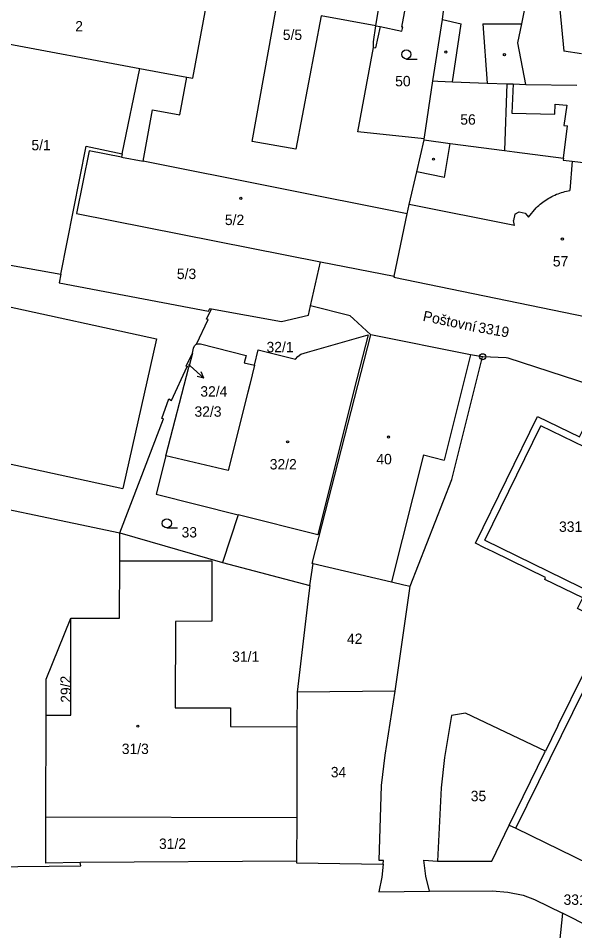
# Model space of a CAD drawing. Extents: x -733394 to -722299, y -1082822 to -1075049.
# Drawn here: x -728341.1 to -728250, y -1079413.8 to -1079264.5 of the extents above; entities that cross this region are included whole.
import ezdxf

# ---------------------------------------------------------------- set-up
doc = ezdxf.new("R2010")
doc.units = 0
for name, color, linetype in [('Hranice parcel', 7, 'Continuous'), ('Parcelní čísla', 7, 'Continuous'), ('Pop  PČ popisy', 7, 'Continuous'), ('Vnitřní kresba', 7, 'Continuous'), ('Značky bodu BP', 7, 'Continuous'), ('Značky budov', 7, 'Continuous'), ('Značky kultur', 7, 'Continuous')]:
    doc.layers.add(name, color=color, linetype=linetype)

msp = doc.modelspace()

# ---------------------------------------------------------------- linework, layer by layer
at = {"layer": 'Hranice parcel'}
for p, q in [((-728282.55, -1079265.76), (-728291.53, -1079264.16)), ((-728344.88, -1079268.33), (-728321.19, -1079272.74)), ((-728324.07, -1079286.7), (-728321.19, -1079272.74)), ((-728261.13, -1079275.26), (-728261.48, -1079286.19)), ((-728258, -1079275.38), (-728249.67, -1079275.47)), ((-728274.68, -1079284.44), (-728274.65, -1079284.29)), ((-728279.59, -1079306.76), (-728277.45, -1079296.56)), ((-728352.21, -1079303.22), (-728334.13, -1079306.41)), ((-728293.24, -1079311.58), (-728291.63, -1079304.38)), ((-728291.63, -1079304.38), (-728279.59, -1079306.76)), ((-728312.6, -1079319.32), (-728313.19, -1079321.63)), ((-728316.92, -1079336.13), (-728313.19, -1079321.63)), ((-728313.19, -1079321.63), (-728313.43, -1079321.52)), ((-728305.11, -1079345.78), (-728307.69, -1079353.6)), ((-728324.47, -1079353.31), (-728324.46, -1079348.76)), ((-728324.46, -1079348.76), (-728307.69, -1079353.6)), ((-728307.69, -1079353.6), (-728293.35, -1079357.35)), ((-728293.35, -1079357.35), (-728292.82, -1079353.76)), ((-728279.39, -1079374.62), (-728276.93, -1079357.46)), ((-728295.43, -1079374.8), (-728295.5, -1079380.46)), ((-728279.39, -1079374.62), (-728295.43, -1079374.8)), ((-728336.56, -1079395.24), (-728336.53, -1079378.58)), ((-728295.5, -1079380.46), (-728295.52, -1079395.35)), ((-728295.52, -1079395.35), (-728336.56, -1079395.24)), ((-728295.52, -1079395.35), (-728295.53, -1079402.44)), ((-728295.53, -1079402.44), (-728330.97, -1079402.7)), ((-728252.03, -1079410.99), (-728252.73, -1079417.64))]:
    msp.add_line(p, q, dxfattribs=at)
for points in [[(-728313.5, -1079274.17), (-728312.53, -1079274.35), (-728306.11, -1079239.96), (-728306.4, -1079239.91), (-728306.02, -1079228.33), (-728305.51, -1079222.34), (-728305.21, -1079222.4), (-728305, -1079221.55)], [(-728258, -1079275.38), (-728259.32, -1079268.56), (-728258.66, -1079265.43), (-728257.99, -1079262.2), (-728251.59, -1079231.8)], [(-728282.55, -1079265.76), (-728280.89, -1079255.34), (-728278.33, -1079243.74)], [(-728291.53, -1079264.16), (-728295.66, -1079285.98), (-728302.81, -1079284.69), (-728296.95, -1079252.3), (-728302.55, -1079251.21), (-728301.92, -1079247.94), (-728294.58, -1079249.32)], [(-728282.55, -1079265.76), (-728281.88, -1079265.91), (-728278.33, -1079266.68), (-728278.17, -1079266.02), (-728278.3, -1079265.99), (-728276.9, -1079258.34), (-728273.6, -1079258.83), (-728270.97, -1079259.32)], [(-728273.25, -1079274.79), (-728271.68, -1079264.77), (-728271.26, -1079261.55), (-728270.97, -1079259.32)], [(-728274.65, -1079284.29), (-728285.53, -1079283.11), (-728282.94, -1079269.31), (-728282.96, -1079268.4), (-728282.55, -1079265.76)], [(-728321.19, -1079272.74), (-728317.95, -1079273.34), (-728313.5, -1079274.17)], [(-728277.45, -1079296.56), (-728320.66, -1079287.93), (-728319.1, -1079279.54), (-728314.65, -1079280.37), (-728313.5, -1079274.17)], [(-728274.65, -1079284.29), (-728274.59, -1079284.02), (-728273.25, -1079274.79)], [(-728273.25, -1079274.79), (-728272.4, -1079274.82), (-728270.02, -1079274.92), (-728264.32, -1079275.14), (-728261.13, -1079275.26)], [(-728261.13, -1079275.26), (-728260.11, -1079275.3), (-728258, -1079275.38)], [(-728277.45, -1079296.56), (-728277.13, -1079295.04), (-728275.88, -1079289.65), (-728274.68, -1079284.44)], [(-728274.68, -1079284.44), (-728270.38, -1079285.01), (-728261.48, -1079286.19)], [(-728334.13, -1079306.41), (-728329.97, -1079285.49), (-728324.07, -1079286.7)], [(-728324.07, -1079286.7), (-728324.19, -1079287.29), (-728329.48, -1079286.23), (-728331.55, -1079296.47), (-728291.63, -1079304.38)], [(-728261.48, -1079286.19), (-728259.89, -1079286.4), (-728251.84, -1079287.46), (-728251.88, -1079287.76), (-728250.43, -1079287.94), (-728237.73, -1079289.48)], [(-728334.13, -1079306.41), (-728334.41, -1079307.81), (-728309.95, -1079312.47), (-728309.72, -1079312.03), (-728309.46, -1079312.08)], [(-728279.59, -1079306.76), (-728279.61, -1079306.88), (-728244.37, -1079314.17), (-728240.6, -1079311.38)], [(-728311.91, -1079317.88), (-728309.99, -1079313.84), (-728310.28, -1079313.79), (-728309.46, -1079312.08)], [(-728309.46, -1079312.08), (-728298, -1079314.16), (-728293.59, -1079313.14), (-728293.24, -1079311.58)], [(-728283.41, -1079316.33), (-728286.2, -1079313.71), (-728286.75, -1079313.24), (-728293.24, -1079311.58)], [(-728240.6, -1079311.38), (-728242.58, -1079326.44), (-728242.79, -1079326.04), (-728260.92, -1079320.14), (-728261.23, -1079320.1), (-728265.08, -1079319.93)], [(-728302.43, -1079321.32), (-728301.84, -1079318.78), (-728295.69, -1079320.3), (-728295.36, -1079319.88), (-728294.85, -1079319.53), (-728294.29, -1079319.33), (-728293.74, -1079319.17), (-728283.81, -1079316.33), (-728286.09, -1079325.23), (-728292.08, -1079349.05), (-728305.11, -1079345.78)], [(-728292.82, -1079353.76), (-728292.96, -1079353.73), (-728283.41, -1079316.33)], [(-728265.08, -1079319.93), (-728267.05, -1079319.61), (-728283.41, -1079316.33)], [(-728312.6, -1079319.32), (-728312.39, -1079318.51), (-728312.26, -1079318.16), (-728312.03, -1079317.93), (-728311.91, -1079317.88)], [(-728311.91, -1079317.88), (-728311.72, -1079317.79), (-728311.29, -1079317.79), (-728303.79, -1079319.72), (-728304.11, -1079320.91), (-728302.43, -1079321.32)], [(-728313.43, -1079321.52), (-728313.63, -1079321.49), (-728312.6, -1079319.32)], [(-728276.93, -1079357.46), (-728270.12, -1079340.03), (-728265.08, -1079319.93)], [(-728324.46, -1079348.76), (-728321.14, -1079340.09), (-728317.32, -1079330.11), (-728317.61, -1079330.01), (-728316.43, -1079326.84), (-728315.99, -1079327.06), (-728313.43, -1079321.52)], [(-728302.43, -1079321.32), (-728303.17, -1079324.48), (-728303.49, -1079325.75), (-728306.74, -1079338.56), (-728316.92, -1079336.13)], [(-728244.55, -1079363.58), (-728248.05, -1079361.86), (-728249.53, -1079361.12), (-728248.67, -1079359.39), (-728254.89, -1079356.37), (-728254.78, -1079356.04), (-728263.35, -1079351.84), (-728264.77, -1079351.22), (-728266.25, -1079350.43), (-728256.09, -1079329.68), (-728249.21, -1079333.05), (-728247.72, -1079329.99), (-728231.96, -1079337.77)], [(-728386.97, -1079335.64), (-728386.81, -1079335.63), (-728324.46, -1079348.76)], [(-728316.92, -1079336.13), (-728318.53, -1079342.42), (-728305.11, -1079345.78)], [(-728332.5, -1079362.72), (-728324.5, -1079362.7), (-728324.47, -1079353.31)], [(-728324.47, -1079353.31), (-728309.42, -1079353.32), (-728309.41, -1079363.18), (-728315.38, -1079363.25), (-728315.41, -1079377.38), (-728306.37, -1079377.39), (-728306.38, -1079380.44), (-728295.5, -1079380.46)], [(-728292.82, -1079353.76), (-728280.01, -1079356.74), (-728278, -1079357.27), (-728276.93, -1079357.46)], [(-728293.35, -1079357.35), (-728293.6, -1079359.07), (-728295.43, -1079374.8)], [(-728336.53, -1079378.58), (-728336.52, -1079372.67), (-728332.5, -1079362.72)], [(-728336.53, -1079378.58), (-728332.49, -1079378.59), (-728332.5, -1079362.72)], [(-728244.55, -1079363.58), (-728252.7, -1079380.17), (-728252.82, -1079380.44), (-728254.82, -1079384.45)], [(-728260.75, -1079396.55), (-728259.66, -1079397.04), (-728247.7, -1079402.92), (-728246.62, -1079403.47), (-728240.44, -1079390.88), (-728239.36, -1079388.62), (-728233.33, -1079376.34), (-728230.46, -1079370.75), (-728231.54, -1079370.24)], [(-728281.38, -1079402.95), (-728281.32, -1079402.35), (-728282.03, -1079402.34), (-728281.62, -1079390.06), (-728281.03, -1079385.12), (-728279.39, -1079374.62)], [(-728254.82, -1079384.45), (-728267.89, -1079378.22), (-728270.19, -1079378.6), (-728271.32, -1079385.48), (-728271.87, -1079390.45), (-728272.47, -1079402.44)], [(-728260.75, -1079396.55), (-728254.98, -1079384.73), (-728254.82, -1079384.45)], [(-728330.97, -1079402.7), (-728336.57, -1079402.81), (-728336.56, -1079395.24)], [(-728272.47, -1079402.44), (-728263.6, -1079402.44), (-728260.75, -1079396.55)], [(-728346.42, -1079403.41), (-728330.84, -1079403.24), (-728330.97, -1079402.7)], [(-728295.53, -1079402.44), (-728295.53, -1079402.74), (-728281.38, -1079402.95)], [(-728281.38, -1079402.95), (-728281.6, -1079405.06), (-728282.05, -1079407.48), (-728273.79, -1079407.35)], [(-728273.79, -1079407.35), (-728274.37, -1079404.92), (-728274.7, -1079402.32), (-728272.47, -1079402.44)], [(-728273.79, -1079407.35), (-728263.55, -1079407.32), (-728260.95, -1079407.53), (-728258.46, -1079408.05), (-728256.58, -1079408.75), (-728252.03, -1079410.99)], [(-728244.19, -1079413.73), (-728245.93, -1079413.6), (-728247.36, -1079413.3), (-728252.03, -1079410.99)]]:
    msp.add_lwpolyline(points, dxfattribs=at)
at = {"layer": 'Pop  PČ popisy'}
for p, q in [((-728313.24, -1079321.2), (-728312.97, -1079321.44)), ((-728312.97, -1079321.44), (-728310.74, -1079323.45)), ((-728310.74, -1079323.45), (-728311.15, -1079322.41)), ((-728310.74, -1079323.45), (-728311.82, -1079323.15))]:
    msp.add_line(p, q, dxfattribs=at)
at = {"layer": 'Vnitřní kresba'}
for p, q in [((-728252.46, -1079263.1), (-728251.77, -1079269.94)), ((-728271.68, -1079264.77), (-728268.58, -1079265.48)), ((-728270.02, -1079274.92), (-728268.58, -1079265.48)), ((-728265.06, -1079265.46), (-728258.66, -1079265.43)), ((-728265.06, -1079265.46), (-728264.32, -1079275.14)), ((-728281.88, -1079265.91), (-728282.63, -1079269.38)), ((-728282.94, -1079269.31), (-728282.63, -1079269.38)), ((-728248.92, -1079270.34), (-728251.77, -1079269.94)), ((-728260.11, -1079275.3), (-728260.28, -1079280.05)), ((-728253.26, -1079280.21), (-728253.22, -1079278.61)), ((-728253.22, -1079278.61), (-728251.29, -1079278.79)), ((-728251.29, -1079278.79), (-728251.78, -1079282.09)), ((-728260.28, -1079280.05), (-728253.26, -1079280.21)), ((-728251.84, -1079287.46), (-728251.18, -1079282.17)), ((-728251.78, -1079282.09), (-728251.18, -1079282.17)), ((-728271.33, -1079290.59), (-728270.38, -1079285.01)), ((-728324.19, -1079287.29), (-728320.66, -1079287.93)), ((-728250.43, -1079287.94), (-728250.8, -1079292.72)), ((-728271.33, -1079290.59), (-728275.88, -1079289.65)), ((-728259.87, -1079298.46), (-728277.13, -1079295.04)), ((-728257.6, -1079297.09), (-728256.31, -1079295.55)), ((-728259.82, -1079296.59), (-728260.03, -1079297.64)), ((-728259.82, -1079296.59), (-728259.1, -1079296.24)), ((-728259.1, -1079296.24), (-728258.13, -1079296.43)), ((-728258.13, -1079296.43), (-728257.6, -1079297.09)), ((-728259.87, -1079298.46), (-728260.03, -1079297.64)), ((-728356.49, -1079308.75), (-728318.45, -1079317.01)), ((-728318.45, -1079317.01), (-728323.98, -1079341.47)), ((-728267.05, -1079319.61), (-728271.37, -1079336.83)), ((-728381.65, -1079329.02), (-728323.98, -1079341.47)), ((-728264.74, -1079349.95), (-728255.57, -1079331.22)), ((-728232.53, -1079342.5), (-728255.57, -1079331.22)), ((-728274.76, -1079335.95), (-728280.01, -1079356.74)), ((-728274.76, -1079335.95), (-728271.37, -1079336.83)), ((-728264.74, -1079349.95), (-728241.7, -1079361.2)), ((-728259.66, -1079397.04), (-728243.57, -1079364.38))]:
    msp.add_line(p, q, dxfattribs=at)
msp.add_lwpolyline([(-728256.31, -1079295.55), (-728256.1, -1079295.35), (-728255.89, -1079295.16), (-728255.67, -1079294.97), (-728255.45, -1079294.79), (-728255.22, -1079294.62), (-728254.99, -1079294.45), (-728254.76, -1079294.29), (-728254.52, -1079294.14), (-728254.27, -1079293.99), (-728254.02, -1079293.85), (-728253.77, -1079293.72), (-728253.52, -1079293.59), (-728253.26, -1079293.47), (-728252.99, -1079293.35), (-728252.73, -1079293.25), (-728252.46, -1079293.15), (-728252.19, -1079293.06), (-728251.91, -1079292.98), (-728251.64, -1079292.9), (-728251.36, -1079292.83), (-728251.08, -1079292.77), (-728250.8, -1079292.72)], dxfattribs=at)
at = {"layer": 'Značky bodu BP'}
for radius in [0.5, 0.0303]:
    msp.add_circle((-728265.08, -1079319.93), radius, dxfattribs=at)
at = {"layer": 'Značky budov'}
for centre in [(-728271.11, -1079270.07), (-728261.52, -1079270.5), (-728273.13, -1079287.6), (-728304.66, -1079294.01), (-728252.03, -1079300.67), (-728280.48, -1079333.06), (-728297, -1079333.86), (-728321.53, -1079380.37)]:
    msp.add_circle(centre, 0.175, dxfattribs=at)
at = {"layer": 'Značky kultur'}
for p, q in [((-728277.56, -1079271.21), (-728275.81, -1079271.21)), ((-728316.77, -1079347.94), (-728315.02, -1079347.94))]:
    msp.add_line(p, q, dxfattribs=at)
for centre in [(-728277.56, -1079270.46), (-728316.77, -1079347.19)]:
    msp.add_circle(centre, 0.75, dxfattribs=at)

# ---------------------------------------------------------------- texts
at = {"layer": 'Parcelní čísla'}
for s, p in [('2', (-728331.77, -1079266.7)), ('5/5', (-728297.79, -1079268.1)), ('50', (-728279.4, -1079275.68)), ('56', (-728268.74, -1079281.96)), ('5/1', (-728338.94, -1079286.14)), ('5/2', (-728307.27, -1079298.38)), ('57', (-728253.59, -1079305.16)), ('5/3', (-728315.13, -1079307.22)), ('32/1', (-728300.46, -1079319.19)), ('32/4', (-728311.29, -1079326.45)), ('32/3', (-728312.25, -1079329.74)), ('40', (-728282.48, -1079337.53)), ('32/2', (-728299.93, -1079338.37)), ('33', (-728314.36, -1079349.5)), ('3313/3', (-728252.58, -1079348.58)), ('42', (-728287.29, -1079366.92)), ('31/1', (-728306.08, -1079369.84)), ('31/3', (-728324.15, -1079384.93)), ('34', (-728289.94, -1079388.74)), ('35', (-728267.03, -1079392.65)), ('31/2', (-728318.06, -1079400.46)), ('3313/5', (-728251.84, -1079409.61))]:
    msp.add_text(s, height=1.7, dxfattribs=at).set_placement(p)
for s, rotation, p in [('3319', 350, (-728265.9, -1079315.92)), ('29/2', 91, (-728332.42, -1079376.53))]:
    msp.add_text(s, height=1.7, rotation=rotation, dxfattribs=at).set_placement(p)
at = {"layer": 'Pop  PČ popisy'}
msp.add_text('Poštovní', height=1.7, rotation=348, dxfattribs=at).set_placement((-728274.97, -1079314.03))

doc.saveas('drawing.dxf')
